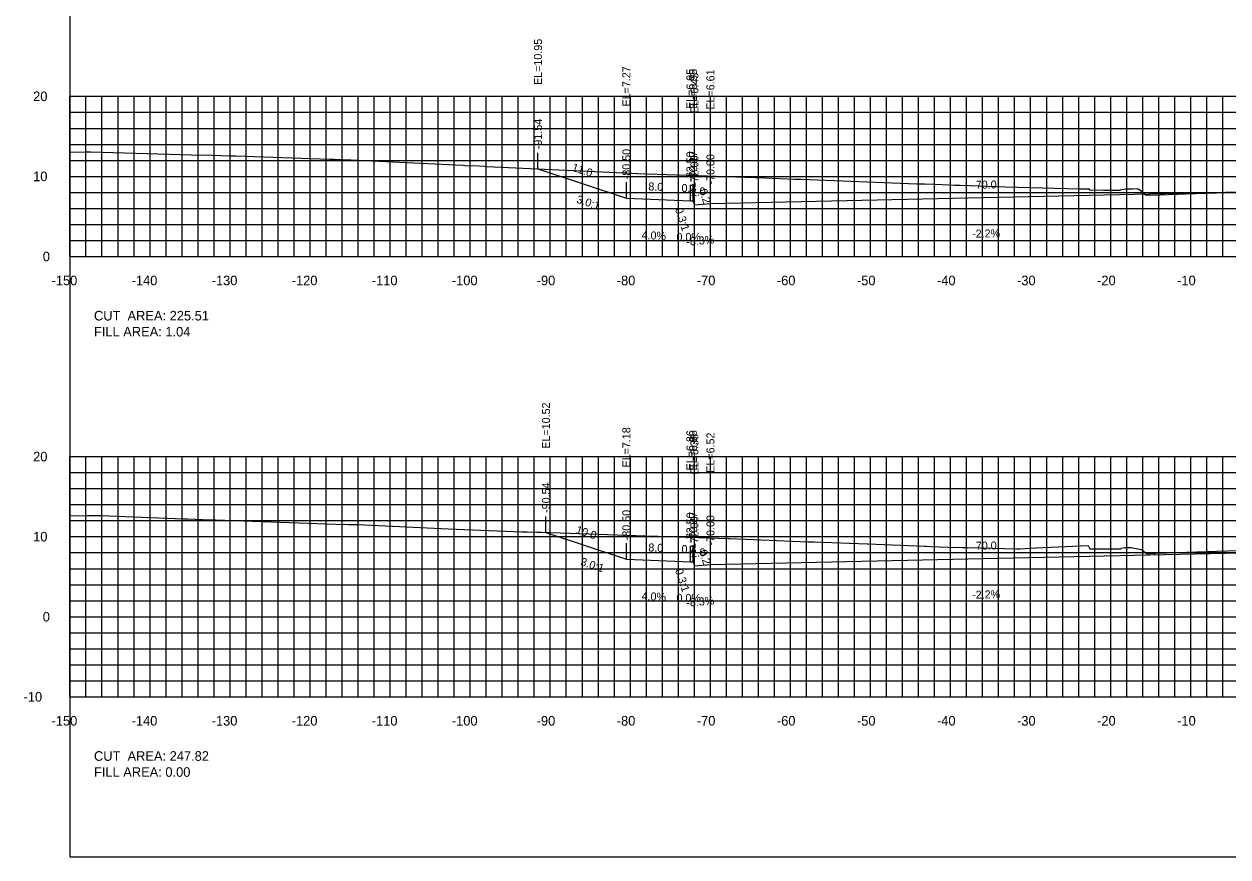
# Model space of a CAD drawing. Extents: x 1797419 to 1809236, y 248759 to 251512.
# Drawn here: x 1804855.3 to 1805005.6, y 250417.3 to 250521.3 of the extents above; entities that cross this region are included whole.
import ezdxf

# ---------------------------------------------------------------- set-up
doc = ezdxf.new("R2010")
doc.units = 0
for name, color, linetype in [('10', 7, 'Continuous'), ('3', 7, 'Continuous'), ('31', 7, 'Continuous'), ('4', 7, 'Continuous'), ('60', 7, 'Continuous'), ('ANNO-TXT', 7, 'Continuous'), ('CL-CNST', 7, 'Continuous'), ('Level 62', 7, 'Continuous'), ('M-ROADS', 7, 'Continuous')]:
    doc.layers.add(name, color=color, linetype=linetype)

msp = doc.modelspace()

# ---------------------------------------------------------------- linework, layer by layer
for p, q in [((1804919.46, 250503.2), (1804919.46, 250505.2)), ((1804930.5, 250499.52), (1804930.5, 250501.52)), ((1804938.5, 250499.2), (1804938.5, 250501.2)), ((1804938.83, 250499.2), (1804938.83, 250501.2)), ((1804939, 250498.7), (1804939, 250500.7)), ((1804941, 250498.87), (1804941, 250500.87)), ((1804920.46, 250457.78), (1804920.46, 250459.78)), ((1804930.5, 250454.43), (1804930.5, 250456.43)), ((1804938.5, 250454.11), (1804938.5, 250456.11)), ((1804938.83, 250454.11), (1804938.83, 250456.11)), ((1804939, 250453.61), (1804939, 250455.61)), ((1804941, 250453.78), (1804941, 250455.78))]:
    msp.add_line(p, q)
msp.add_lwpolyline([(1804861, 250417.26), (1805161, 250417.26), (1805161, 250607.26), (1804861, 250607.26)], close=True)
at = {"layer": '60'}
for p, q in [((1804860.94, 250512.26), (1804861, 250512.26)), ((1804861, 250492.26), (1804861, 250512.26)), ((1804860.94, 250502.26), (1804861, 250502.26)), ((1804860.94, 250492.26), (1804861, 250492.26)), ((1804861, 250492.26), (1805161, 250492.26)), ((1804861, 250492.2), (1804861, 250492.26)), ((1804871, 250492.2), (1804871, 250492.26)), ((1804881, 250492.2), (1804881, 250492.26)), ((1804891, 250492.2), (1804891, 250492.26)), ((1804901, 250492.2), (1804901, 250492.26)), ((1804911, 250492.2), (1804911, 250492.26)), ((1804921, 250492.2), (1804921, 250492.26)), ((1804931, 250492.2), (1804931, 250492.26)), ((1804941, 250492.2), (1804941, 250492.26)), ((1804951, 250492.2), (1804951, 250492.26)), ((1804961, 250492.2), (1804961, 250492.26)), ((1804971, 250492.2), (1804971, 250492.26)), ((1804981, 250492.2), (1804981, 250492.26)), ((1804991, 250492.2), (1804991, 250492.26)), ((1805001, 250492.2), (1805001, 250492.26)), ((1804860.94, 250467.26), (1804861, 250467.26)), ((1804861, 250437.26), (1804861, 250467.26)), ((1804860.94, 250457.26), (1804861, 250457.26)), ((1804860.94, 250447.26), (1804861, 250447.26)), ((1804860.94, 250437.26), (1804861, 250437.26)), ((1804861, 250437.26), (1805161, 250437.26)), ((1804861, 250437.2), (1804861, 250437.26)), ((1804871, 250437.2), (1804871, 250437.26)), ((1804881, 250437.2), (1804881, 250437.26)), ((1804891, 250437.2), (1804891, 250437.26)), ((1804901, 250437.2), (1804901, 250437.26)), ((1804911, 250437.2), (1804911, 250437.26)), ((1804921, 250437.2), (1804921, 250437.26)), ((1804931, 250437.2), (1804931, 250437.26)), ((1804941, 250437.2), (1804941, 250437.26)), ((1804951, 250437.2), (1804951, 250437.26)), ((1804961, 250437.2), (1804961, 250437.26)), ((1804971, 250437.2), (1804971, 250437.26)), ((1804981, 250437.2), (1804981, 250437.26)), ((1804991, 250437.2), (1804991, 250437.26)), ((1805001, 250437.2), (1805001, 250437.26))]:
    msp.add_line(p, q, dxfattribs=at)
at = {"layer": 'CL-CNST'}
for points in [[(1804919.46, 250503.2), (1804930.5, 250499.52), (1804938.5, 250499.2), (1804938.83, 250499.2), (1804939, 250498.7), (1804941, 250498.87), (1805011, 250500.41), (1805081, 250498.87), (1805083, 250498.7), (1805083.17, 250499.2), (1805083.5, 250499.2), (1805085.5, 250499.28), (1805090.5, 250499.38), (1805091.5, 250499.42), (1805094.65, 250500.47)], [(1804920.46, 250457.78), (1804930.5, 250454.43), (1804938.5, 250454.11), (1804938.83, 250454.11), (1804939, 250453.61), (1804941, 250453.78), (1805011, 250455.32), (1805075.08, 250453.91), (1805077.08, 250453.74), (1805077.24, 250454.24), (1805077.57, 250454.24), (1805079.57, 250454.32), (1805084.57, 250454.42), (1805085.57, 250454.46), (1805090.24, 250456.02)]]:
    msp.add_lwpolyline(points, dxfattribs=at)
at = {"layer": 'Level 62'}
for p, q in [((1804861, 250512.26), (1805161, 250512.26)), ((1804861, 250492.26), (1804861, 250512.26)), ((1804863, 250492.26), (1804863, 250512.26)), ((1804865, 250492.26), (1804865, 250512.26)), ((1804867, 250492.26), (1804867, 250512.26)), ((1804869, 250492.26), (1804869, 250512.26)), ((1804871, 250492.26), (1804871, 250512.26)), ((1804873, 250492.26), (1804873, 250512.26)), ((1804875, 250492.26), (1804875, 250512.26)), ((1804877, 250492.26), (1804877, 250512.26)), ((1804879, 250492.26), (1804879, 250512.26)), ((1804881, 250492.26), (1804881, 250512.26)), ((1804883, 250492.26), (1804883, 250512.26)), ((1804885, 250492.26), (1804885, 250512.26)), ((1804887, 250492.26), (1804887, 250512.26)), ((1804889, 250492.26), (1804889, 250512.26)), ((1804891, 250492.26), (1804891, 250512.26)), ((1804893, 250492.26), (1804893, 250512.26)), ((1804895, 250492.26), (1804895, 250512.26)), ((1804897, 250492.26), (1804897, 250512.26)), ((1804899, 250492.26), (1804899, 250512.26)), ((1804901, 250492.26), (1804901, 250512.26)), ((1804903, 250492.26), (1804903, 250512.26)), ((1804905, 250492.26), (1804905, 250512.26)), ((1804907, 250492.26), (1804907, 250512.26)), ((1804909, 250492.26), (1804909, 250512.26)), ((1804911, 250492.26), (1804911, 250512.26)), ((1804913, 250492.26), (1804913, 250512.26)), ((1804915, 250492.26), (1804915, 250512.26)), ((1804917, 250492.26), (1804917, 250512.26)), ((1804919, 250492.26), (1804919, 250512.26)), ((1804921, 250492.26), (1804921, 250512.26)), ((1804923, 250492.26), (1804923, 250512.26)), ((1804925, 250492.26), (1804925, 250512.26)), ((1804927, 250492.26), (1804927, 250512.26)), ((1804929, 250492.26), (1804929, 250512.26)), ((1804931, 250492.26), (1804931, 250512.26)), ((1804933, 250492.26), (1804933, 250512.26)), ((1804935, 250492.26), (1804935, 250512.26)), ((1804937, 250492.26), (1804937, 250512.26)), ((1804939, 250492.26), (1804939, 250512.26)), ((1804941, 250492.26), (1804941, 250512.26)), ((1804943, 250492.26), (1804943, 250512.26)), ((1804945, 250492.26), (1804945, 250512.26)), ((1804947, 250492.26), (1804947, 250512.26)), ((1804949, 250492.26), (1804949, 250512.26)), ((1804951, 250492.26), (1804951, 250512.26)), ((1804953, 250492.26), (1804953, 250512.26)), ((1804955, 250492.26), (1804955, 250512.26)), ((1804957, 250492.26), (1804957, 250512.26)), ((1804959, 250492.26), (1804959, 250512.26)), ((1804961, 250492.26), (1804961, 250512.26)), ((1804963, 250492.26), (1804963, 250512.26)), ((1804965, 250492.26), (1804965, 250512.26)), ((1804967, 250492.26), (1804967, 250512.26)), ((1804969, 250492.26), (1804969, 250512.26)), ((1804971, 250492.26), (1804971, 250512.26)), ((1804973, 250492.26), (1804973, 250512.26)), ((1804975, 250492.26), (1804975, 250512.26)), ((1804977, 250492.26), (1804977, 250512.26)), ((1804979, 250492.26), (1804979, 250512.26)), ((1804981, 250492.26), (1804981, 250512.26)), ((1804983, 250492.26), (1804983, 250512.26)), ((1804985, 250492.26), (1804985, 250512.26)), ((1804987, 250492.26), (1804987, 250512.26)), ((1804989, 250492.26), (1804989, 250512.26)), ((1804991, 250492.26), (1804991, 250512.26)), ((1804993, 250492.26), (1804993, 250512.26)), ((1804995, 250492.26), (1804995, 250512.26)), ((1804997, 250492.26), (1804997, 250512.26)), ((1804999, 250492.26), (1804999, 250512.26)), ((1805001, 250492.26), (1805001, 250512.26)), ((1805003, 250492.26), (1805003, 250512.26)), ((1805005, 250492.26), (1805005, 250512.26)), ((1804861, 250510.26), (1805161, 250510.26)), ((1804861, 250508.26), (1805161, 250508.26)), ((1804861, 250506.26), (1805161, 250506.26)), ((1804861, 250504.26), (1805161, 250504.26)), ((1804861, 250502.26), (1805161, 250502.26)), ((1804861, 250500.26), (1805161, 250500.26)), ((1804861, 250498.26), (1805161, 250498.26)), ((1804861, 250496.26), (1805161, 250496.26)), ((1804861, 250494.26), (1805161, 250494.26)), ((1804861, 250492.26), (1805161, 250492.26)), ((1804861, 250467.26), (1805161, 250467.26)), ((1804861, 250437.26), (1804861, 250467.26)), ((1804863, 250437.26), (1804863, 250467.26)), ((1804865, 250437.26), (1804865, 250467.26)), ((1804867, 250437.26), (1804867, 250467.26)), ((1804869, 250437.26), (1804869, 250467.26)), ((1804871, 250437.26), (1804871, 250467.26)), ((1804873, 250437.26), (1804873, 250467.26)), ((1804875, 250437.26), (1804875, 250467.26)), ((1804877, 250437.26), (1804877, 250467.26)), ((1804879, 250437.26), (1804879, 250467.26)), ((1804881, 250437.26), (1804881, 250467.26)), ((1804883, 250437.26), (1804883, 250467.26)), ((1804885, 250437.26), (1804885, 250467.26)), ((1804887, 250437.26), (1804887, 250467.26)), ((1804889, 250437.26), (1804889, 250467.26)), ((1804891, 250437.26), (1804891, 250467.26)), ((1804893, 250437.26), (1804893, 250467.26)), ((1804895, 250437.26), (1804895, 250467.26)), ((1804897, 250437.26), (1804897, 250467.26)), ((1804899, 250437.26), (1804899, 250467.26)), ((1804901, 250437.26), (1804901, 250467.26)), ((1804903, 250437.26), (1804903, 250467.26)), ((1804905, 250437.26), (1804905, 250467.26)), ((1804907, 250437.26), (1804907, 250467.26)), ((1804909, 250437.26), (1804909, 250467.26)), ((1804911, 250437.26), (1804911, 250467.26)), ((1804913, 250437.26), (1804913, 250467.26)), ((1804915, 250437.26), (1804915, 250467.26)), ((1804917, 250437.26), (1804917, 250467.26)), ((1804919, 250437.26), (1804919, 250467.26)), ((1804921, 250437.26), (1804921, 250467.26)), ((1804923, 250437.26), (1804923, 250467.26)), ((1804925, 250437.26), (1804925, 250467.26)), ((1804927, 250437.26), (1804927, 250467.26)), ((1804929, 250437.26), (1804929, 250467.26)), ((1804931, 250437.26), (1804931, 250467.26)), ((1804933, 250437.26), (1804933, 250467.26)), ((1804935, 250437.26), (1804935, 250467.26)), ((1804937, 250437.26), (1804937, 250467.26)), ((1804939, 250437.26), (1804939, 250467.26)), ((1804941, 250437.26), (1804941, 250467.26)), ((1804943, 250437.26), (1804943, 250467.26)), ((1804945, 250437.26), (1804945, 250467.26)), ((1804947, 250437.26), (1804947, 250467.26)), ((1804949, 250437.26), (1804949, 250467.26)), ((1804951, 250437.26), (1804951, 250467.26)), ((1804953, 250437.26), (1804953, 250467.26)), ((1804955, 250437.26), (1804955, 250467.26)), ((1804957, 250437.26), (1804957, 250467.26)), ((1804959, 250437.26), (1804959, 250467.26)), ((1804961, 250437.26), (1804961, 250467.26)), ((1804963, 250437.26), (1804963, 250467.26)), ((1804965, 250437.26), (1804965, 250467.26)), ((1804967, 250437.26), (1804967, 250467.26)), ((1804969, 250437.26), (1804969, 250467.26)), ((1804971, 250437.26), (1804971, 250467.26)), ((1804973, 250437.26), (1804973, 250467.26)), ((1804975, 250437.26), (1804975, 250467.26)), ((1804977, 250437.26), (1804977, 250467.26)), ((1804979, 250437.26), (1804979, 250467.26)), ((1804981, 250437.26), (1804981, 250467.26)), ((1804983, 250437.26), (1804983, 250467.26)), ((1804985, 250437.26), (1804985, 250467.26)), ((1804987, 250437.26), (1804987, 250467.26)), ((1804989, 250437.26), (1804989, 250467.26)), ((1804991, 250437.26), (1804991, 250467.26)), ((1804993, 250437.26), (1804993, 250467.26)), ((1804995, 250437.26), (1804995, 250467.26)), ((1804997, 250437.26), (1804997, 250467.26)), ((1804999, 250437.26), (1804999, 250467.26)), ((1805001, 250437.26), (1805001, 250467.26)), ((1805003, 250437.26), (1805003, 250467.26)), ((1805005, 250437.26), (1805005, 250467.26)), ((1804861, 250465.26), (1805161, 250465.26)), ((1804861, 250463.26), (1805161, 250463.26)), ((1804861, 250461.26), (1805161, 250461.26)), ((1804861, 250459.26), (1805161, 250459.26)), ((1804861, 250457.26), (1805161, 250457.26)), ((1804861, 250455.26), (1805161, 250455.26)), ((1804861, 250453.26), (1805161, 250453.26)), ((1804861, 250451.26), (1805161, 250451.26)), ((1804861, 250449.26), (1805161, 250449.26)), ((1804861, 250447.26), (1805161, 250447.26)), ((1804861, 250445.26), (1805161, 250445.26)), ((1804861, 250443.26), (1805161, 250443.26)), ((1804861, 250441.26), (1805161, 250441.26)), ((1804861, 250439.26), (1805161, 250439.26)), ((1804861, 250437.26), (1805161, 250437.26))]:
    msp.add_line(p, q, dxfattribs=at)
at = {"layer": 'M-ROADS'}
for points in [[(1804861, 250505.29), (1804862.88, 250505.33), (1804862.92, 250505.33), (1804863.25, 250505.33), (1804863.29, 250505.33), (1804863.59, 250505.33), (1804876.19, 250504.96), (1804878.7, 250504.91), (1804878.75, 250504.91), (1804881.01, 250504.82), (1804881.54, 250504.81), (1804881.73, 250504.81), (1804893.42, 250504.41), (1804893.84, 250504.4), (1804894.02, 250504.4), (1804896.07, 250504.34), (1804910.06, 250503.64), (1804910.34, 250503.63), (1804912.1, 250503.56), (1804912.78, 250503.52), (1804912.79, 250503.52), (1804912.96, 250503.51), (1804913.07, 250503.51), (1804930.2, 250502.69), (1804930.22, 250502.69), (1804930.56, 250502.69), (1804931.82, 250502.63), (1804931.88, 250502.63), (1804947.8, 250502.06), (1804951.53, 250501.92), (1804951.99, 250501.91), (1804952.32, 250501.9), (1804966.77, 250501.33), (1804967.01, 250501.32), (1804967.74, 250501.31), (1804969.97, 250501.23), (1804971.5, 250501.16), (1804971.63, 250501.16), (1804972.2, 250501.15), (1804977.84, 250500.97), (1804987, 250500.71), (1804987.05, 250500.71), (1804987.87, 250500.7), (1804987.93, 250500.7), (1804987.93, 250500.7), (1804987.95, 250500.7), (1804988.28, 250500.69), (1804988.35, 250500.57), (1804990.09, 250500.54), (1804992.17, 250500.52), (1804992.21, 250500.56), (1804992.86, 250500.69), (1804992.99, 250500.71), (1804993.29, 250500.7), (1804993.34, 250500.7), (1804993.63, 250500.71), (1804993.7, 250500.71), (1804993.73, 250500.7), (1804994.28, 250500.76), (1804994.5, 250500.66), (1804994.83, 250500.42), (1804995.11, 250500.18), (1804995.43, 250499.92), (1804997.04, 250499.96), (1804997.09, 250499.97), (1804997.12, 250499.97), (1805000.44, 250500.08), (1805009.31, 250500.38)], [(1804861, 250459.85), (1804863.19, 250459.92), (1804863.56, 250459.92), (1804864.84, 250459.9), (1804875.18, 250459.48), (1804875.67, 250459.48), (1804876.61, 250459.46), (1804876.65, 250459.46), (1804878.47, 250459.37), (1804878.56, 250459.37), (1804879.18, 250459.36), (1804894.2, 250458.83), (1804895.78, 250458.77), (1804896.05, 250458.78), (1804896.21, 250458.78), (1804896.38, 250458.78), (1804896.87, 250458.76), (1804896.9, 250458.76), (1804908.24, 250458.24), (1804917.43, 250457.86), (1804918.04, 250457.85), (1804918.09, 250457.85), (1804919.33, 250457.81), (1804919.38, 250457.8), (1804919.9, 250457.8), (1804934.06, 250457.32), (1804934.42, 250457.32), (1804943.25, 250457.02), (1804943.43, 250457.02), (1804953.22, 250456.63), (1804953.52, 250456.62), (1804953.97, 250456.61), (1804960.59, 250456.35), (1804960.72, 250456.35), (1804967.72, 250456.06), (1804967.93, 250456.05), (1804968.53, 250456.04), (1804970.69, 250455.94), (1804972.44, 250455.91), (1804972.59, 250455.91), (1804973.14, 250455.9), (1804979.28, 250455.75), (1804979.51, 250455.75), (1804979.63, 250455.75), (1804981.59, 250455.88), (1804981.64, 250455.87), (1804988.16, 250456.15), (1804988.24, 250456.09), (1804988.4, 250455.74), (1804990.17, 250455.75), (1804990.37, 250455.75), (1804992.18, 250455.75), (1804992.25, 250455.75), (1804992.31, 250455.8), (1804992.77, 250455.9), (1804992.86, 250455.92), (1804992.94, 250455.92), (1804993.22, 250455.92), (1804993.31, 250455.92), (1804993.56, 250455.92), (1804993.74, 250455.87), (1804994.83, 250455.64), (1804995.25, 250455.33), (1804995.55, 250455.11), (1804996.38, 250455.18), (1804996.38, 250455.18), (1804996.42, 250455.17), (1804996.47, 250455.15), (1804996.49, 250455.14), (1804996.52, 250455.15), (1804996.57, 250455.18), (1804996.58, 250455.18), (1804996.58, 250455.18), (1804997.91, 250455.23), (1805009.41, 250455.62)]]:
    msp.add_lwpolyline(points, dxfattribs=at)

# ---------------------------------------------------------------- texts
for s, rotation, p in [('3.0:1', 341.5651, (1804924.19, 250498.99)), ('0.3:1', 288.4353, (1804936.55, 250498.16)), ('3.0:1', 341.5651, (1804924.69, 250453.73)), ('0.3:1', 288.4353, (1804936.55, 250453.07))]:
    msp.add_text(s, height=1, rotation=rotation).set_placement(p)
at = {"layer": '10'}
for s, p in [('-150', (1804858.7, 250488.66)), ('-140', (1804868.7, 250488.66)), ('-130', (1804878.7, 250488.66)), ('-120', (1804888.7, 250488.66)), ('-110', (1804898.7, 250488.66)), ('-100', (1804908.7, 250488.66)), ('-90', (1804919.3, 250488.66)), ('-80', (1804929.3, 250488.66)), ('-70', (1804939.3, 250488.66)), ('-60', (1804949.3, 250488.66)), ('-50', (1804959.3, 250488.66)), ('-40', (1804969.3, 250488.66)), ('-30', (1804979.3, 250488.66)), ('-20', (1804989.3, 250488.66)), ('-10', (1804999.3, 250488.66)), ('-150', (1804858.7, 250433.66)), ('-140', (1804868.7, 250433.66)), ('-130', (1804878.7, 250433.66)), ('-120', (1804888.7, 250433.66)), ('-110', (1804898.7, 250433.66)), ('-100', (1804908.7, 250433.66)), ('-90', (1804919.3, 250433.66)), ('-80', (1804929.3, 250433.66)), ('-70', (1804939.3, 250433.66)), ('-60', (1804949.3, 250433.66)), ('-50', (1804959.3, 250433.66)), ('-40', (1804969.3, 250433.66)), ('-30', (1804979.3, 250433.66)), ('-20', (1804989.3, 250433.66)), ('-10', (1804999.3, 250433.66))]:
    msp.add_text(s, height=1.2, dxfattribs=at).set_placement(p)
at = {"layer": '3'}
for s, p in [('EL=10.95', (1804919.96, 250513.68)), ('EL=7.27', (1804931, 250510.99)), ('EL=6.95', (1804939, 250510.67)), ('EL=6.95', (1804939.33, 250510.67)), ('EL=6.61', (1804941.5, 250510.59)), ('EL=6.45', (1804939.5, 250510.17)), ('-91.54', (1804919.96, 250505.66)), ('-80.50', (1804931, 250501.9)), ('-72.50', (1804939, 250501.58)), ('-72.17', (1804939.33, 250501.66)), ('-72.00', (1804939.5, 250501.08)), ('-70.00', (1804941.5, 250501.25)), ('EL=10.52', (1804920.96, 250468.25)), ('EL=7.18', (1804931, 250465.9)), ('EL=6.86', (1804939, 250465.53)), ('EL=6.86', (1804939.33, 250465.53)), ('EL=6.36', (1804939.5, 250465.03)), ('EL=6.52', (1804941.5, 250465.24)), ('-90.54', (1804920.96, 250460.23)), ('-80.50', (1804931, 250456.81)), ('-72.50', (1804939, 250456.49)), ('-72.17', (1804939.33, 250456.57)), ('-70.00', (1804941.5, 250456.16)), ('-72.00', (1804939.5, 250455.99))]:
    msp.add_text(s, height=1, rotation=90, dxfattribs=at).set_placement(p)
at = {"layer": '31'}
for s, p in [('20', (1804856.4, 250511.66)), ('10', (1804856.4, 250501.66)), ('0', (1804857.6, 250491.66)), ('20', (1804856.4, 250466.66)), ('10', (1804856.4, 250456.66)), ('0', (1804857.6, 250446.66)), ('-10', (1804855.2, 250436.66))]:
    msp.add_text(s, height=1.2, dxfattribs=at).set_placement(p)
at = {"layer": '4'}
for s, rotation, p in [('11.0', 341.5651, (1804923.61, 250502.98)), ('8.0', 357.7094, (1804933.23, 250500.51)), ('2.0', 4.7636, (1804938.59, 250499.77)), ('0.2', 288.4353, (1804939.56, 250500.52)), ('70.0', 1.2603, (1804974.16, 250500.7)), ('4.0%', 357.7094, (1804932.39, 250494.44)), ('-8.3%', 4.7636, (1804938.02, 250493.6)), ('-2.2%', 1.2603, (1804973.7, 250494.59)), ('10.0', 341.5651, (1804924.11, 250457.72)), ('8.0', 357.7094, (1804933.23, 250455.42)), ('2.0', 4.7636, (1804938.59, 250454.68)), ('0.2', 288.4353, (1804939.56, 250455.43)), ('70.0', 1.2603, (1804974.16, 250455.61)), ('4.0%', 357.7094, (1804932.39, 250449.35)), ('-8.3%', 4.7636, (1804938.02, 250448.51)), ('-2.2%', 1.2603, (1804973.7, 250449.5))]:
    msp.add_text(s, height=1, rotation=rotation, dxfattribs=at).set_placement(p)
for s, p in [('0.3', (1804937.39, 250500.3)), ('0.0%', (1804936.76, 250494.2)), ('0.3', (1804937.39, 250455.21)), ('0.0%', (1804936.76, 250449.11))]:
    msp.add_text(s, height=1, dxfattribs=at).set_placement(p)
at = {"layer": '60'}
for p in [(1804861, 250492.26), (1804861, 250437.26)]:
    msp.add_text('-', height=0.0001, dxfattribs=at).set_placement(p)
at = {"layer": 'ANNO-TXT'}
for s, p in [('CUT  AREA: 225.51', (1804864, 250484.26)), ('FILL AREA: 1.04', (1804864, 250482.26)), ('CUT  AREA: 247.82', (1804864, 250429.26)), ('FILL AREA: 0.00', (1804864, 250427.26))]:
    msp.add_text(s, height=1.2, dxfattribs=at).set_placement(p)

doc.saveas('drawing.dxf')
